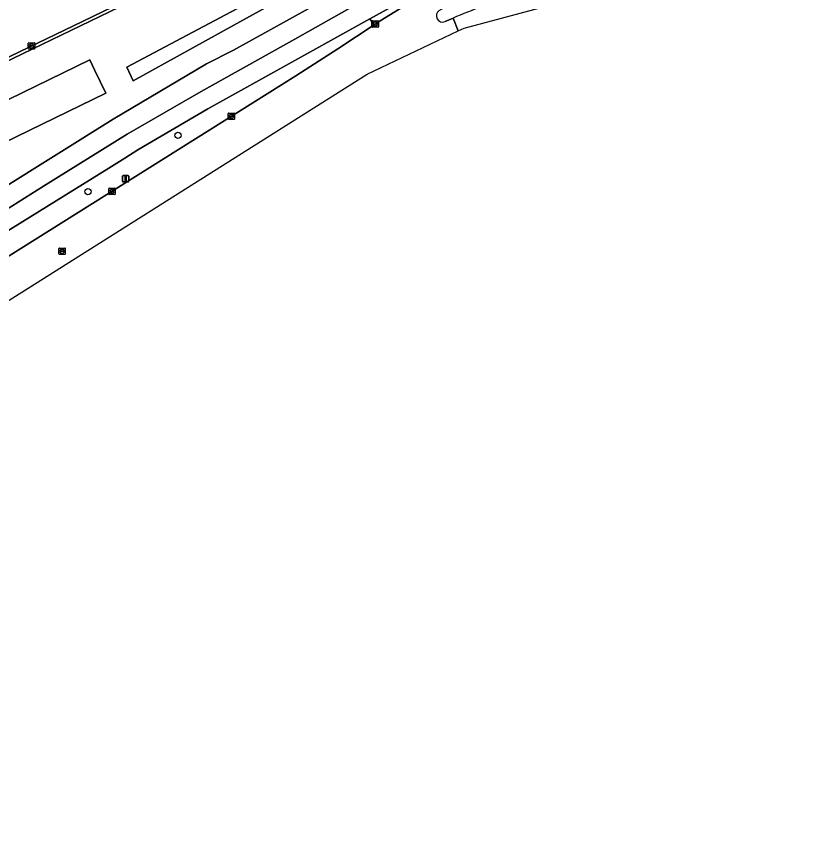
# Model space of a CAD drawing. Extents: x 159680 to 160786, y 387323 to 388340.
# Drawn here: x 160228.3 to 160353.3, y 387335.5 to 387463 of the extents above; entities that cross this region are included whole.
import ezdxf

# ---------------------------------------------------------------- set-up
doc = ezdxf.new("R2010")
doc.units = 0
for name, color, linetype in [('IMGEO_Berm_groen', 7, 'Continuous'), ('IMGEO_Boom', 7, 'Continuous'), ('IMGEO_Fietspad_open', 7, 'Continuous'), ('IMGEO_Groenvoorziening', 7, 'Continuous'), ('IMGEO_Kolk', 7, 'Continuous'), ('IMGEO_Lichtmast', 7, 'Continuous'), ('IMGEO_Rijbaan_lokaal_gesloten', 7, 'Continuous'), ('IMGEO_Rijbaan_lokaal_open', 7, 'Continuous'), ('IMGEO_Rioolput', 7, 'Continuous'), ('IMGEO_Verkeerseiland_gesloten', 7, 'Continuous'), ('IMGEO_Verkeerseiland_open', 7, 'Continuous'), ('IMGEO_Voetpad_open', 7, 'Continuous')]:
    doc.layers.add(name, color=color, linetype=linetype)

msp = doc.modelspace()

# ---------------------------------------------------------------- linework, layer by layer
at = {"layer": 'IMGEO_Berm_groen'}
for points in [[(160272.03, 387453.63), (160278.61, 387457.86), (160284.29, 387461.65), (160283.62, 387462.6), (160258.22, 387448.47), (160247.29, 387442.08), (160245.23, 387440.78), (160242.76, 387439.19), (160226.27, 387428.99), (160207.33, 387417.25), (160184.49, 387402.93), (160174.58, 387396.65), (160169, 387393.16), (160163.39, 387389.66)], [(160167.29, 387387.95), (160170.51, 387389.95), (160176.49, 387393.69), (160272.03, 387453.63)]]:
    msp.add_lwpolyline(points, dxfattribs=at)
at = {"layer": 'IMGEO_Boom'}
for centre in [(160253.56, 387444.35), (160239.47, 387435.52)]:
    msp.add_circle(centre, 0.489, dxfattribs=at)
at = {"layer": 'IMGEO_Fietspad_open'}
for points in [[(160258.22, 387448.47), (160283.62, 387462.6), (160296.7, 387469.85)], [(160282.02, 387465.16), (160277.16, 387462.36), (160271.87, 387459.38), (160264.29, 387455.19), (160257.21, 387451.21), (160245.64, 387444.53), (160232.5, 387436.38), (160218.59, 387427.63), (160201.51, 387417), (160188.75, 387409.03), (160174.71, 387400.19), (160172.97, 387399.22), (160161.57, 387392.08), (160161.28, 387391.9), (160159.01, 387390.62)], [(160163.39, 387389.66), (160169, 387393.16), (160174.58, 387396.65), (160184.49, 387402.93), (160207.33, 387417.25), (160226.27, 387428.99), (160242.76, 387439.19), (160245.23, 387440.78), (160247.29, 387442.08), (160258.22, 387448.47)]]:
    msp.add_lwpolyline(points, dxfattribs=at)
at = {"layer": 'IMGEO_Groenvoorziening'}
for points in [[(160286.79, 387476.93), (160287.42, 387475.53), (160246.57, 387452.85), (160245.58, 387455.02)], [(160287.42, 387475.53), (160286.79, 387476.93), (160245.58, 387455.02), (160246.57, 387452.85)], [(160199.6, 387436.61), (160200.55, 387434.66), (160202.13, 387431.4), (160242.28, 387450.93), (160240.49, 387454.61), (160239.75, 387456.15)], [(160242.28, 387450.93), (160202.13, 387431.4), (160200.55, 387434.66), (160199.6, 387436.61), (160239.75, 387456.15), (160240.49, 387454.61)]]:
    msp.add_lwpolyline(points, close=True, dxfattribs=at)
msp.add_lwpolyline([(160244.37, 387464.41), (160217.09, 387451.27), (160180.75, 387433.39), (160179.54, 387432.79), (160182.36, 387427.05), (160167.21, 387419.16), (160166, 387418.2), (160165.97, 387417.84), (160166.14, 387415.65), (160158.92, 387412.34), (160152.98, 387410.02), (160149.84, 387417.94), (160149.77, 387418.14), (160145.65, 387416.15), (160155.1, 387391.83), (160160.57, 387395.05), (160208.1, 387424.82), (160243.4, 387446.86), (160258.01, 387455.52), (160262.25, 387457.68), (160276.87, 387465.79)], dxfattribs=at)
at = {"layer": 'IMGEO_Kolk'}
for p, q in [((160283.94, 387461.34), (160283.94, 387462.19)), ((160284.01, 387462.26), (160284.87, 387462.26)), ((160284.2, 387461.76), (160284.2, 387461.77)), ((160284.24, 387461.81), (160284.64, 387461.81)), ((160284.64, 387461.72), (160284.24, 387461.72)), ((160284.43, 387462.04), (160284.45, 387462.04)), ((160284.68, 387461.77), (160284.68, 387461.76)), ((160284.94, 387462.19), (160284.94, 387461.34)), ((160284.87, 387461.26), (160284.01, 387461.26)), ((160284.45, 387461.48), (160284.43, 387461.48)), ((160230.14, 387457.92), (160230.14, 387458.77)), ((160230.22, 387458.84), (160231.07, 387458.84)), ((160231.07, 387457.84), (160230.22, 387457.84)), ((160230.4, 387458.34), (160230.4, 387458.35)), ((160230.84, 387458.3), (160230.44, 387458.3)), ((160230.45, 387458.39), (160230.84, 387458.39)), ((160230.63, 387458.62), (160230.66, 387458.62)), ((160230.65, 387458.06), (160230.63, 387458.06)), ((160230.89, 387458.35), (160230.89, 387458.34)), ((160231.15, 387458.77), (160231.15, 387457.92)), ((160261.44, 387446.89), (160261.44, 387447.75)), ((160261.51, 387447.82), (160262.37, 387447.82)), ((160261.93, 387447.6), (160261.95, 387447.6)), ((160262.44, 387447.75), (160262.44, 387446.89)), ((160262.37, 387446.82), (160261.51, 387446.82)), ((160261.7, 387447.31), (160261.7, 387447.33)), ((160261.74, 387447.36), (160262.14, 387447.36)), ((160262.14, 387447.28), (160261.74, 387447.28)), ((160261.95, 387447.04), (160261.92, 387447.04)), ((160262.18, 387447.33), (160262.18, 387447.31)), ((160242.82, 387436.07), (160243.67, 387436.07)), ((160242.74, 387435.14), (160242.74, 387435.99)), ((160243.67, 387435.07), (160242.82, 387435.07)), ((160243, 387435.56), (160243, 387435.57)), ((160243.44, 387435.52), (160243.04, 387435.52)), ((160243.05, 387435.61), (160243.44, 387435.61)), ((160243.23, 387435.85), (160243.26, 387435.85)), ((160243.25, 387435.29), (160243.23, 387435.29)), ((160243.49, 387435.57), (160243.49, 387435.56)), ((160243.75, 387435.99), (160243.75, 387435.14))]:
    msp.add_line(p, q, dxfattribs=at)
for points in [[(160283.94, 387461.34), (160283.94, 387462.19)], [(160284.01, 387462.26), (160284.87, 387462.26)], [(160284.94, 387462.19), (160284.94, 387461.34)], [(160284.87, 387461.26), (160284.01, 387461.26)], [(160230.14, 387457.92), (160230.14, 387458.77)], [(160230.22, 387458.84), (160231.07, 387458.84)], [(160231.07, 387457.84), (160230.22, 387457.84)], [(160231.15, 387458.77), (160231.15, 387457.92)], [(160261.44, 387446.89), (160261.44, 387447.75)], [(160261.51, 387447.82), (160262.37, 387447.82)], [(160262.44, 387447.75), (160262.44, 387446.89)], [(160262.37, 387446.82), (160261.51, 387446.82)], [(160242.82, 387436.07), (160243.67, 387436.07)], [(160242.74, 387435.14), (160242.74, 387435.99)], [(160243.67, 387435.07), (160242.82, 387435.07)], [(160243.75, 387435.99), (160243.75, 387435.14)]]:
    msp.add_lwpolyline(points, dxfattribs=at)
for centre, radius, start, end in [((160284.02, 387462.19), 0.0765, 91.552, 178.448), ((160284.02, 387462.19), 0.0765, 91.552, 178.448), ((160284.24, 387461.77), 0.0403, 85.8775, 175.7526), ((160284.24, 387461.76), 0.0366, 178.938, 274.7102), ((160284.64, 387461.77), 0.0386, 1.7309, 96.639), ((160284.64, 387461.76), 0.043, 264.8664, 352.4533), ((160284.86, 387462.19), 0.0765, 1.552, 88.448), ((160284.86, 387462.19), 0.0765, 1.552, 88.448), ((160284.02, 387461.34), 0.0765, 181.552, 268.448), ((160284.02, 387461.34), 0.0765, 181.552, 268.448), ((160284.86, 387461.34), 0.0765, 271.552, 358.448), ((160284.86, 387461.34), 0.0765, 271.552, 358.448), ((160230.22, 387458.77), 0.0765, 91.552, 178.448), ((160230.22, 387458.77), 0.0765, 91.552, 178.448), ((160230.22, 387457.92), 0.0765, 181.552, 268.448), ((160230.22, 387457.92), 0.0765, 181.552, 268.448), ((160230.44, 387458.35), 0.0403, 85.8775, 175.7526), ((160230.44, 387458.34), 0.0366, 178.938, 274.7102), ((160230.85, 387458.35), 0.0386, 1.7309, 96.639), ((160230.84, 387458.34), 0.043, 264.8664, 352.4533), ((160231.07, 387458.77), 0.0765, 1.552, 88.448), ((160231.07, 387458.77), 0.0765, 1.552, 88.448), ((160231.07, 387457.92), 0.0765, 271.552, 358.448), ((160231.07, 387457.92), 0.0765, 271.552, 358.448), ((160261.52, 387447.74), 0.0765, 91.552, 178.448), ((160261.52, 387447.74), 0.0765, 91.552, 178.448), ((160262.36, 387447.74), 0.0765, 1.552, 88.448), ((160262.36, 387447.74), 0.0765, 1.552, 88.448), ((160261.52, 387446.9), 0.0765, 181.552, 268.448), ((160261.52, 387446.9), 0.0765, 181.552, 268.448), ((160261.74, 387447.32), 0.0403, 85.8775, 175.7526), ((160261.73, 387447.31), 0.0366, 178.938, 274.7102), ((160262.14, 387447.32), 0.0386, 1.7309, 96.639), ((160262.14, 387447.32), 0.043, 264.8664, 352.4533), ((160262.36, 387446.9), 0.0765, 271.552, 358.448), ((160262.36, 387446.9), 0.0765, 271.552, 358.448), ((160242.82, 387435.99), 0.0765, 91.552, 178.448), ((160242.82, 387435.99), 0.0765, 91.552, 178.448), ((160243.67, 387435.99), 0.0765, 1.552, 88.448), ((160243.67, 387435.99), 0.0765, 1.552, 88.448), ((160242.82, 387435.14), 0.0765, 181.552, 268.448), ((160242.82, 387435.14), 0.0765, 181.552, 268.448), ((160243.04, 387435.57), 0.0403, 85.8775, 175.7526), ((160243.04, 387435.56), 0.0366, 178.938, 274.7102), ((160243.45, 387435.57), 0.0386, 1.7309, 96.639), ((160243.44, 387435.57), 0.043, 264.8664, 352.4533), ((160243.67, 387435.14), 0.0765, 271.552, 358.448), ((160243.67, 387435.14), 0.0765, 271.552, 358.448)]:
    msp.add_arc(centre, radius, start, end, dxfattribs=at)
for centre, major_axis, ratio, start_param, end_param in [((160284.43, 387461.76), (-0.387, 0.002), 0.722429, 4.712389, 7.853982), ((160284.45, 387461.76), (-0.39, 0.002), 0.717154, 1.570796, 4.712389), ((160230.63, 387458.34), (-0.387, 0.002), 0.722429, 4.712389, 7.853982), ((160230.66, 387458.34), (-0.39, 0.002), 0.717154, 1.570796, 4.712389), ((160261.93, 387447.32), (-0.387, 0.002), 0.722429, 4.712389, 7.853982), ((160261.95, 387447.32), (-0.39, 0.002), 0.717154, 1.570796, 4.712389), ((160243.23, 387435.57), (-0.387, 0.002), 0.722429, 4.712389, 7.853982), ((160243.26, 387435.57), (-0.39, 0.002), 0.717154, 1.570796, 4.712389)]:
    msp.add_ellipse(centre, major_axis=major_axis, ratio=ratio, start_param=start_param, end_param=end_param, dxfattribs=at)
at = {"layer": 'IMGEO_Lichtmast'}
for p, q in [((160244.87, 387437.14), (160244.87, 387437.94)), ((160244.87, 387437.94), (160244.87, 387437.14)), ((160244.97, 387438.04), (160245.76, 387438.04)), ((160245.76, 387438.04), (160244.97, 387438.04)), ((160245.86, 387437.94), (160245.86, 387437.14)), ((160245.86, 387437.14), (160245.86, 387437.94)), ((160245.76, 387437.04), (160244.97, 387437.04)), ((160244.97, 387437.04), (160245.76, 387437.04))]:
    msp.add_line(p, q, dxfattribs=at)
msp.add_lwpolyline([(160245.29, 387437.91), (160245.44, 387437.91), (160245.44, 387437.16), (160245.29, 387437.16), (160245.29, 387437.91)], dxfattribs=at)
for centre, start, end in [((160244.97, 387437.94), 90, 180), ((160244.97, 387437.94), 90, 180), ((160245.76, 387437.94), 0, 90), ((160245.76, 387437.94), 360, 90), ((160244.97, 387437.14), 180, 270), ((160244.97, 387437.14), 180, 270), ((160245.76, 387437.14), 270, 0), ((160245.76, 387437.14), 270, 0)]:
    msp.add_arc(centre, 0.1, start, end, dxfattribs=at)
at = {"layer": 'IMGEO_Rijbaan_lokaal_gesloten'}
for points in [[(160296.63, 387462.7), (160297.45, 387460.71), (160298.36, 387461.14), (160319.62, 387466.84), (160326.56, 387468.24), (160353.25, 387473.63)], [(160294.45, 387463.9), (160295.9, 387464.72), (160294.2, 387467.87), (160285.51, 387462.42), (160284.29, 387461.65), (160278.61, 387457.86), (160272.03, 387453.63), (160176.49, 387393.69), (160170.51, 387389.95), (160167.29, 387387.95)], [(160095.8, 387335.47), (160116.57, 387348.76), (160283.18, 387453.93), (160297.45, 387460.71), (160296.63, 387462.7), (160295.4, 387462.16)]]:
    msp.add_lwpolyline(points, dxfattribs=at)
for centre, radius, start, end in [((160383.49, 387251.34), 228.51, 109.879, 112.341), ((160295.01, 387463.07), 0.994, 124.0477, 293.4319)]:
    msp.add_arc(centre, radius, start, end, dxfattribs=at)
at = {"layer": 'IMGEO_Rijbaan_lokaal_open'}
msp.add_lwpolyline([(160213.19, 387449.94), (160238.6, 387462.17), (160260.97, 387473)], dxfattribs=at)
at = {"layer": 'IMGEO_Rioolput'}
for p, q in [((160234.93, 387425.77), (160234.93, 387426.62)), ((160235.01, 387426.69), (160235.86, 387426.69)), ((160235.19, 387426.19), (160235.19, 387426.2)), ((160235.63, 387426.15), (160235.23, 387426.15)), ((160235.24, 387426.24), (160235.63, 387426.24)), ((160235.42, 387426.47), (160235.45, 387426.47)), ((160235.44, 387425.91), (160235.42, 387425.91)), ((160235.68, 387426.2), (160235.68, 387426.19)), ((160235.93, 387426.62), (160235.93, 387425.77)), ((160235.86, 387425.69), (160235.01, 387425.69))]:
    msp.add_line(p, q, dxfattribs=at)
for points in [[(160234.93, 387425.77), (160234.93, 387426.62)], [(160235.01, 387426.69), (160235.86, 387426.69)], [(160235.93, 387426.62), (160235.93, 387425.77)], [(160235.86, 387425.69), (160235.01, 387425.69)]]:
    msp.add_lwpolyline(points, dxfattribs=at)
for centre, radius, start, end in [((160235.01, 387426.62), 0.0765, 91.552, 178.448), ((160235.01, 387426.62), 0.0765, 91.552, 178.448), ((160235.23, 387426.2), 0.0403, 85.8775, 175.7526), ((160235.23, 387426.19), 0.0366, 178.938, 274.7102), ((160235.64, 387426.2), 0.0386, 1.7309, 96.639), ((160235.63, 387426.19), 0.043, 264.8664, 352.4533), ((160235.86, 387426.62), 0.0765, 1.552, 88.448), ((160235.86, 387426.62), 0.0765, 1.552, 88.448), ((160235.01, 387425.77), 0.0765, 181.552, 268.448), ((160235.01, 387425.77), 0.0765, 181.552, 268.448), ((160235.86, 387425.77), 0.0765, 271.552, 358.448), ((160235.86, 387425.77), 0.0765, 271.552, 358.448)]:
    msp.add_arc(centre, radius, start, end, dxfattribs=at)
for centre, major_axis, ratio, start_param, end_param in [((160235.42, 387426.19), (-0.387, 0.002), 0.722429, 4.712389, 7.853982), ((160235.44, 387426.19), (-0.39, 0.002), 0.717154, 1.570796, 4.712389)]:
    msp.add_ellipse(centre, major_axis=major_axis, ratio=ratio, start_param=start_param, end_param=end_param, dxfattribs=at)
at = {"layer": 'IMGEO_Verkeerseiland_gesloten'}
msp.add_lwpolyline([(160295.4, 387462.16), (160296.63, 387462.7)], dxfattribs=at)
for centre, radius, start, end in [((160383.49, 387251.34), 228.51, 109.879, 112.341), ((160295.01, 387463.07), 0.994, 124.0477, 293.4319)]:
    msp.add_arc(centre, radius, start, end, dxfattribs=at)
at = {"layer": 'IMGEO_Verkeerseiland_open'}
msp.add_lwpolyline([(160302.85, 387474.52), (160301.21, 387473.16), (160300, 387472.11), (160296.7, 387469.85), (160283.62, 387462.6), (160284.29, 387461.65), (160285.51, 387462.42), (160294.2, 387467.87), (160302.38, 387472.73), (160303.62, 387473.55)], dxfattribs=at)
at = {"layer": 'IMGEO_Voetpad_open'}
for points in [[(160304.15, 387483.44), (160303.55, 387482.65), (160303.04, 387482.05), (160297.75, 387477.45), (160297.08, 387477.04), (160280.55, 387467.89), (160276.87, 387465.79), (160262.25, 387457.68), (160258.01, 387455.52), (160243.4, 387446.86), (160208.1, 387424.82), (160160.57, 387395.05), (160155.1, 387391.83)], [(160159.01, 387390.62), (160161.28, 387391.9), (160161.57, 387392.08), (160172.97, 387399.22), (160174.71, 387400.19), (160188.75, 387409.03), (160201.51, 387417), (160218.59, 387427.63), (160232.5, 387436.38), (160245.64, 387444.53), (160257.21, 387451.21), (160264.29, 387455.19), (160271.87, 387459.38), (160277.16, 387462.36), (160282.02, 387465.16), (160294.84, 387472.2), (160295.51, 387472.61), (160297.95, 387474.36), (160298.56, 387474.84), (160301.62, 387477.46), (160304.64, 387480.04), (160305.17, 387480.61), (160305.81, 387481.41)], [(160260.97, 387473), (160238.6, 387462.17), (160213.19, 387449.94), (160192.44, 387439.67), (160171.51, 387429.33), (160158.75, 387423), (160150.14, 387418.9), (160145.43, 387416.73), (160145.65, 387416.15), (160149.77, 387418.14), (160150.39, 387418.45), (160165.25, 387425.76), (160165.57, 387425.92), (160179.54, 387432.79), (160180.75, 387433.39), (160217.09, 387451.27), (160244.37, 387464.41)]]:
    msp.add_lwpolyline(points, dxfattribs=at)

doc.saveas('drawing.dxf')
